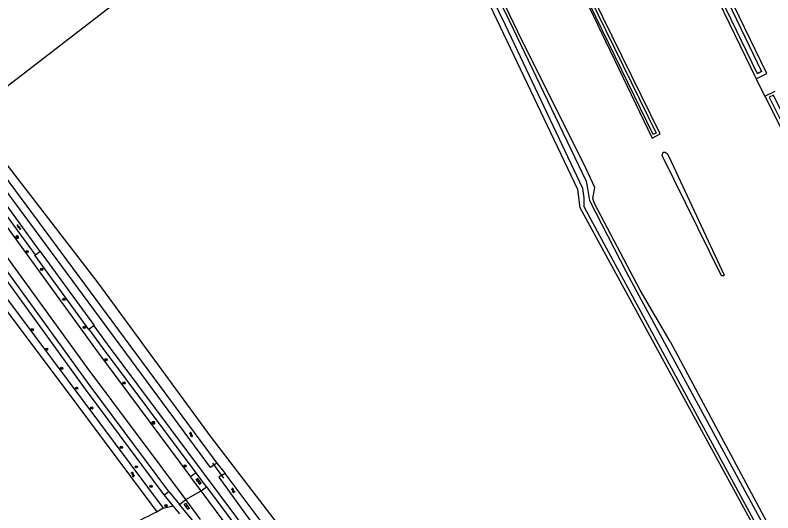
# Model space of a CAD drawing. Extents: x 136000 to 141014, y 402000 to 403500.
# Drawn here: x 137119.1 to 137384, y 403030.5 to 403204.4 of the extents above; entities that cross this region are included whole.
import ezdxf

# ---------------------------------------------------------------- set-up
doc = ezdxf.new("R2010")
doc.units = 0
for name, color, linetype in [('gg-afsc-draadraster', 7, 'Continuous'), ('gg-afsc-lijn draadraster', 7, 'Continuous'), ('gg-knt-bronhoudergrens', 7, 'Continuous'), ('gg-knt-verharding', 7, 'Continuous'), ('gg-kntw-bovenkant insteek waterloop', 7, 'Continuous'), ('gg-kntw-waterlijn', 7, 'Continuous'), ('gg-kwrk-duiker nz buis', 7, 'Continuous'), ('gt-grn-groengrens', 7, 'Continuous'), ('gt-grn-weggrens', 7, 'Continuous'), ('gt-symb-boom', 7, 'Continuous'), ('gt-symb-gesloten verharding', 7, 'Continuous'), ('gt-symb-klinker verharding', 7, 'Continuous'), ('gt-symb-lichtmast', 7, 'Continuous'), ('gt-symb-watersymbool', 7, 'Continuous')]:
    doc.layers.add(name, color=color, linetype=linetype)

# ---------------------------------------------------------------- blocks, each defined once
blk = doc.blocks.new('gt0-KL1')
at = {"layer": 'gt-symb-klinker verharding'}
for p, q in [((-1.15, 0.3), (1.15, 0.3)), ((-1, -0.3), (-1, 0.3)), ((-0.5, 0.3), (-0.5, 0.45)), ((0, -0.3), (0, 0.3)), ((0.5, 0.3), (0.5, 0.45)), ((1, -0.3), (1, 0.3)), ((-1.15, -0.3), (1.15, -0.3)), ((-0.5, -0.45), (-0.5, -0.3)), ((0.5, -0.45), (0.5, -0.3))]:
    blk.add_line(p, q, dxfattribs=at)
blk = doc.blocks.new('gt0-WA')
at = {"layer": 'gt-symb-watersymbool'}
for centre, start, end in [((-0.32, 0.02), 28.0725, 151.9275), ((0.43, 0.42), 208.0725, 331.9275), ((-0.32, -0.43), 28.0725, 151.9275), ((0.43, -0.03), 208.0725, 331.9275)]:
    blk.add_arc(centre, 0.425, start, end, dxfattribs=at)
blk = doc.blocks.new('gt0-BOOM')
at = {"layer": 'gt-symb-boom'}
for radius in [0.4, 0.2]:
    blk.add_circle((0, 0), radius, dxfattribs=at)
blk = doc.blocks.new('gt0-LMAST')
at = {"layer": 'gt-symb-lichtmast'}
for p, q in [((-0.18, 0.17), (-0.45, 0.44)), ((0, 0.25), (0, 0.62)), ((0.17, 0.17), (0.44, 0.44)), ((-0.25, 0), (-0.63, 0)), ((-0.18, -0.18), (-0.45, -0.45)), ((0, -0.25), (0, -0.63)), ((0.44, -0.45), (0.17, -0.18)), ((0.25, 0), (0.62, 0))]:
    blk.add_line(p, q, dxfattribs=at)
blk.add_circle((0, 0), 0.25, dxfattribs=at)
blk = doc.blocks.new('gt0-GESVH1')
at = {"layer": 'gt-symb-gesloten verharding'}
for p, q in [((-0.99, -0.26), (0.01, 0.24)), ((0.01, -0.26), (-0.99, 0.24)), ((0.01, 0.24), (1.01, -0.26)), ((1.01, 0.24), (0.01, -0.26))]:
    blk.add_line(p, q, dxfattribs=at)

msp = doc.modelspace()

# ---------------------------------------------------------------- linework, layer by layer
at = {"layer": 'gg-afsc-draadraster'}
msp.add_lwpolyline([(137281.83, 402933.32), (137274.29, 402941.39), (137248.5, 402975.65), (137215.03, 403021.29), (137187.77, 403056.88), (137148.09, 403110.86), (137102.84, 403169.33), (137235.4, 403271.46), (137250.02, 403281.72)], dxfattribs=at)
at = {"layer": 'gg-afsc-lijn draadraster'}
msp.add_lwpolyline([(137281.83, 402933.32), (137274.29, 402941.39), (137248.5, 402975.65), (137215.03, 403021.29), (137187.77, 403056.88), (137148.09, 403110.86), (137102.84, 403169.33), (137235.4, 403271.46), (137250.49, 403282.05)], dxfattribs=at)
at = {"layer": 'gg-knt-bronhoudergrens'}
msp.add_lwpolyline([(137378.17, 403182.18), (137378.91, 403180.66), (137381.23, 403176.05)], dxfattribs=at)
at = {"layer": 'gg-knt-verharding'}
for p, q in [((137126.13, 403120.59), (137112.04, 403139.97)), ((137113.64, 403141.13), (137127.73, 403121.76)), ((137126.13, 403120.59), (137127.73, 403121.76)), ((137125.96, 403120.47), (137126.13, 403120.59)), ((137146.54, 403095.86), (137144.95, 403094.7)), ((137182.31, 403044.45), (137180.44, 403043.1)), ((137185.96, 403039.56), (137182.31, 403044.45)), ((137184.11, 403038.18), (137180.44, 403043.1)), ((137184.11, 403038.18), (137185.96, 403039.56)), ((137171.23, 403036.85), (137172.86, 403037.94)), ((137172.86, 403037.94), (137176.58, 403033.41)), ((137242.44, 402959.96), (137184.11, 403038.18)), ((137176.58, 403033.41), (137178.71, 403035.15)), ((137183.92, 403028.16), (137178.71, 403035.15)), ((137176.64, 403030.17), (137174.38, 403032.91)), ((137182.15, 403026.69), (137176.58, 403033.41))]:
    msp.add_line(p, q, dxfattribs=at)
for points in [[(137064.53, 403204.2), (137082.24, 403177.64), (137099.19, 403153.76), (137147.87, 403086.78), (137180.44, 403043.1)], [(137171.23, 403036.85), (137143.7, 403073.74), (137089.55, 403148.22)], [(137178.71, 403035.15), (137144.29, 403081.31), (137098.06, 403144.79)], [(137172.86, 403037.94), (137145.3, 403074.89), (137095.73, 403143.1)], [(137127.73, 403121.76), (137127.8, 403121.81), (137146.68, 403095.96), (137146.54, 403095.86)], [(137144.95, 403094.7), (137144.8, 403094.6), (137125.96, 403120.47)], [(137182.31, 403044.45), (137149.58, 403088.33), (137144.95, 403094.7)], [(137146.54, 403095.86), (137151.22, 403089.43), (137217.98, 403000), (137245.73, 402963.01)], [(137185.96, 403039.56), (137215.47, 403000), (137244.24, 402961.61)], [(137174.38, 403032.91), (137171.17, 403036.81), (137171.23, 403036.85)]]:
    msp.add_lwpolyline(points, dxfattribs=at)
at = {"layer": 'gg-kntw-bovenkant insteek waterloop'}
for p, q in [((137344.63, 403162.9), (137277.25, 403299.78)), ((137378.17, 403182.18), (137381.84, 403183.98)), ((137381.23, 403176.05), (137384.83, 403177.81)), ((137341.76, 403161.36), (137344.63, 403162.9)), ((137106.22, 403160.42), (137189.56, 403047.87)), ((137348.05, 403090.4), (137410.65, 402973.75)), ((137225.97, 403000), (137192.47, 403044.28)), ((137170.82, 403032.1), (137168.76, 403030.86))]:
    msp.add_line(p, q, dxfattribs=at)
for points in [[(137381.84, 403183.98), (137319.89, 403311.72), (137327.57, 403317.08), (137354.02, 403334.06), (137365.36, 403308.57), (137388.43, 403262.67), (137400.25, 403238.65), (137417.34, 403204.53)], [(137282.33, 403302.05), (137286.57, 403296.75), (137289.21, 403293.71), (137292.12, 403293.45), (137311.17, 403306.15), (137316.94, 403309.61), (137340.32, 403260.26), (137378.17, 403182.18)], [(137348.05, 403090.4), (137337.6, 403108.26), (137321.68, 403138.55), (137321.1, 403140.32), (137321.73, 403144.11), (137318.74, 403150.74), (137294.8, 403198.58), (137274.77, 403240.29), (137252.77, 403283.5), (137275.52, 403296.86), (137284.69, 403277.99), (137319.74, 403207.21), (137341.76, 403161.36)], [(137380.82, 403019.43), (137316.66, 403137.09), (137315.8, 403143.49), (137250.02, 403281.72)], [(137381.23, 403176.05), (137400.01, 403138.77), (137416.26, 403106.13), (137418.74, 403100.6), (137412.27, 403094.8), (137400.67, 403084.98), (137405.63, 403079.27), (137434.51, 403050.73), (137461.51, 403022.39), (137425.38, 402987.83)], [(137189.56, 403047.87), (137187.39, 403046.41), (137104.05, 403158.95)], [(137345.67, 403156.46), (137346.39, 403156.46), (137347.06, 403156), (137347.65, 403155.01), (137366.97, 403113.53), (137366.76, 403113.35), (137366.42, 403113.28), (137366, 403113.31), (137345.34, 403155.4), (137345.67, 403156.46)], [(137090.19, 403135.58), (137092.31, 403137.13), (137170.82, 403032.1)], [(137168.76, 403030.86), (137136.3, 403074.33), (137090.19, 403135.58)], [(137192.47, 403044.28), (137190.32, 403042.92), (137204.8, 403022.91), (137221.69, 403000)]]:
    msp.add_lwpolyline(points, dxfattribs=at)
at = {"layer": 'gg-kntw-waterlijn'}
msp.add_line((137378.61, 403183.91), (137317.14, 403311.27), dxfattribs=at)
for points in [[(137318.57, 403312.39), (137380.09, 403184.64), (137378.61, 403183.91)], [(137278.78, 403303.5), (137279.36, 403302.28), (137276.07, 403300.05), (137343.15, 403163.17), (137342.2, 403162.7), (137275.54, 403299.48), (137251.34, 403284.37)], [(137381.77, 403019.86), (137329.64, 403115.91), (137318.06, 403137.42), (137318.04, 403140.6), (137317.52, 403143.77), (137290.52, 403200.87), (137249.62, 403285.03)], [(137251.34, 403284.37), (137272, 403242.36), (137291.71, 403202.75), (137318.75, 403146.33), (137319.23, 403143.77), (137319.89, 403139.64), (137332.55, 403114.92), (137336.49, 403107.76), (137387.45, 403013.71), (137409.93, 402972.51)], [(137421.38, 403101.62), (137384.28, 403176.47), (137382.68, 403175.67), (137419.83, 403101.71)]]:
    msp.add_lwpolyline(points, dxfattribs=at)
at = {"layer": 'gg-kwrk-duiker nz buis'}
msp.add_line((137188.04, 403047.82), (137191.91, 403042.6), dxfattribs=at)
at = {"layer": 'gt-grn-groengrens'}
for p, q in [((137189.56, 403047.87), (137192.47, 403044.28)), ((137170.82, 403032.1), (137174.38, 403032.91))]:
    msp.add_line(p, q, dxfattribs=at)
msp.add_arc((137203.91, 402953.26), 85.2, 114.3671, 123.5778, dxfattribs=at)
at = {"layer": 'gt-grn-weggrens'}
msp.add_line((137178.71, 403035.15), (137184.11, 403038.18), dxfattribs=at)

# ---------------------------------------------------------------- block references
at = {"layer": 'gt-symb-boom'}
for p in [(137123.27, 403121.76), (137128.35, 403115.54), (137136.18, 403105.1), (137125.07, 403094.46), (137143.28, 403095.34), (137130.11, 403087.69), (137150.85, 403084.01), (137135.32, 403080.96), (137157.11, 403075.85), (137140.58, 403074.07), (137145.86, 403067.15), (137156.15, 403053.39), (137161.43, 403046.59), (137178.48, 403046.89), (137166.55, 403039.75), (137171.77, 403032.97)]:
    msp.add_blockref('gt0-BOOM', p, dxfattribs=at)
at = {"layer": 'gt-symb-gesloten verharding', "rotation": 125.0248732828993}
msp.add_blockref('gt0-GESVH1', (137120.38, 403130.27), dxfattribs=at)
at = {"layer": 'gt-symb-klinker verharding'}
for p, rotation in [((137183.15, 403041.51), -53.37059891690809), ((137179.15, 403032.79), 126.9958977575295)]:
    msp.add_blockref('gt0-KL1', p, dxfattribs=dict(at, rotation=rotation))
at = {"layer": 'gt-symb-lichtmast'}
for p in [(137119.78, 403126.84), (137167.43, 403061.96)]:
    msp.add_blockref('gt0-LMAST', p, dxfattribs=at)
at = {"layer": 'gt-symb-watersymbool'}
for p, rotation in [((137180.61, 403057.82), 133.01389341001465), ((137160.25, 403043.91), 133.01389341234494), ((137195.32, 403038.27), 133.01389341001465)]:
    msp.add_blockref('gt0-WA', p, dxfattribs=dict(at, rotation=rotation))

doc.saveas('drawing.dxf')
